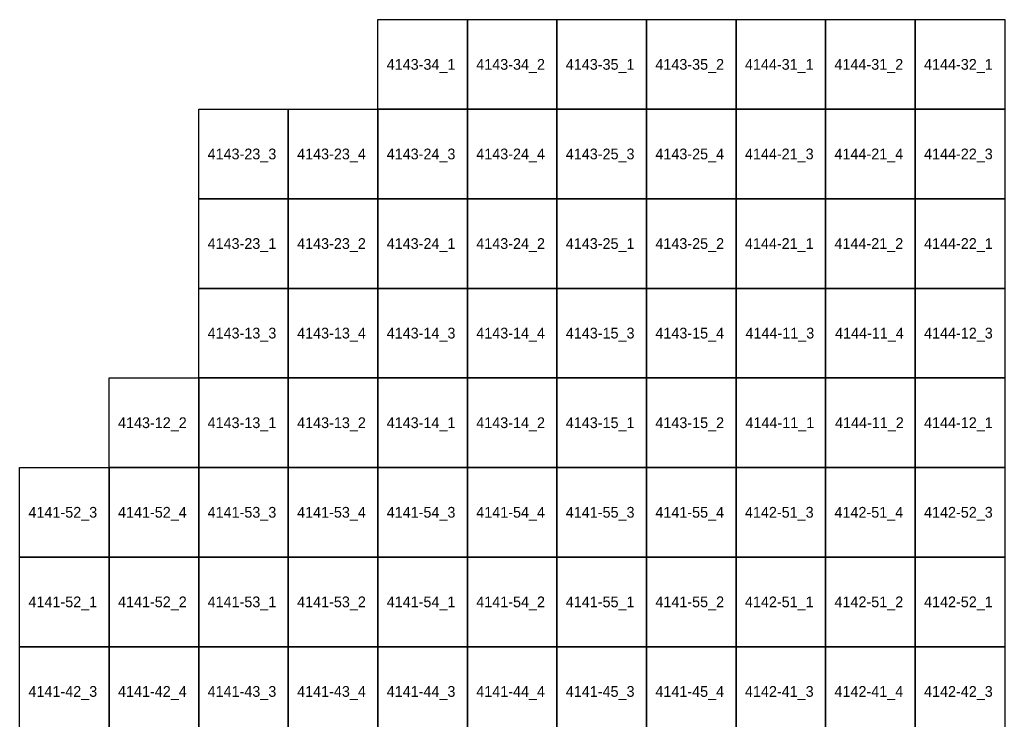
# Model space of a CAD drawing. Extents: x 312500 to 765000, y 172500 to 440000.
# Drawn here: x 355000 to 382325, y 367970 to 387500 of the extents above; entities that cross this region are included whole.
import ezdxf

# ---------------------------------------------------------------- set-up
doc = ezdxf.new("R2010")
doc.units = 0
doc.layers.add('Topo5_ramis_TKS2025', color=7, linetype='Continuous')
doc.layers.add('Topo5_ramis_TKS2025_Nr', color=7, linetype='Continuous')

msp = doc.modelspace()

# ---------------------------------------------------------------- linework, layer by layer
at = {"layer": 'Topo5_ramis_TKS2025'}
for points in [[(365000, 385000), (365000, 387500), (367500, 387500), (367500, 385000), (365000, 385000)], [(367500, 385000), (367500, 387500), (370000, 387500), (370000, 385000), (367500, 385000)], [(370000, 385000), (370000, 387500), (372500, 387500), (372500, 385000), (370000, 385000)], [(372500, 385000), (372500, 387500), (375000, 387500), (375000, 385000), (372500, 385000)], [(375000, 385000), (375000, 387500), (377500, 387500), (377500, 385000), (375000, 385000)], [(377500, 385000), (377500, 387500), (380000, 387500), (380000, 385000), (377500, 385000)], [(380000, 385000), (380000, 387500), (382500, 387500), (382500, 385000), (380000, 385000)], [(360000, 382500), (360000, 385000), (362500, 385000), (362500, 382500), (360000, 382500)], [(362500, 382500), (362500, 385000), (365000, 385000), (365000, 382500), (362500, 382500)], [(365000, 382500), (365000, 385000), (367500, 385000), (367500, 382500), (365000, 382500)], [(367500, 382500), (367500, 385000), (370000, 385000), (370000, 382500), (367500, 382500)], [(370000, 382500), (370000, 385000), (372500, 385000), (372500, 382500), (370000, 382500)], [(372500, 382500), (372500, 385000), (375000, 385000), (375000, 382500), (372500, 382500)], [(375000, 382500), (375000, 385000), (377500, 385000), (377500, 382500), (375000, 382500)], [(377500, 382500), (377500, 385000), (380000, 385000), (380000, 382500), (377500, 382500)], [(380000, 382500), (380000, 385000), (382500, 385000), (382500, 382500), (380000, 382500)], [(360000, 380000), (360000, 382500), (362500, 382500), (362500, 380000), (360000, 380000)], [(362500, 380000), (362500, 382500), (365000, 382500), (365000, 380000), (362500, 380000)], [(365000, 380000), (365000, 382500), (367500, 382500), (367500, 380000), (365000, 380000)], [(367500, 380000), (367500, 382500), (370000, 382500), (370000, 380000), (367500, 380000)], [(370000, 380000), (370000, 382500), (372500, 382500), (372500, 380000), (370000, 380000)], [(372500, 380000), (372500, 382500), (375000, 382500), (375000, 380000), (372500, 380000)], [(375000, 380000), (375000, 382500), (377500, 382500), (377500, 380000), (375000, 380000)], [(377500, 380000), (377500, 382500), (380000, 382500), (380000, 380000), (377500, 380000)], [(380000, 380000), (380000, 382500), (382500, 382500), (382500, 380000), (380000, 380000)], [(360000, 377500), (360000, 380000), (362500, 380000), (362500, 377500), (360000, 377500)], [(362500, 377500), (362500, 380000), (365000, 380000), (365000, 377500), (362500, 377500)], [(365000, 377500), (365000, 380000), (367500, 380000), (367500, 377500), (365000, 377500)], [(367500, 377500), (367500, 380000), (370000, 380000), (370000, 377500), (367500, 377500)], [(370000, 377500), (370000, 380000), (372500, 380000), (372500, 377500), (370000, 377500)], [(372500, 377500), (372500, 380000), (375000, 380000), (375000, 377500), (372500, 377500)], [(375000, 377500), (375000, 380000), (377500, 380000), (377500, 377500), (375000, 377500)], [(377500, 377500), (377500, 380000), (380000, 380000), (380000, 377500), (377500, 377500)], [(380000, 377500), (380000, 380000), (382500, 380000), (382500, 377500), (380000, 377500)], [(357500, 375000), (357500, 377500), (360000, 377500), (360000, 375000), (357500, 375000)], [(360000, 375000), (360000, 377500), (362500, 377500), (362500, 375000), (360000, 375000)], [(362500, 375000), (362500, 377500), (365000, 377500), (365000, 375000), (362500, 375000)], [(365000, 375000), (365000, 377500), (367500, 377500), (367500, 375000), (365000, 375000)], [(367500, 375000), (367500, 377500), (370000, 377500), (370000, 375000), (367500, 375000)], [(370000, 375000), (370000, 377500), (372500, 377500), (372500, 375000), (370000, 375000)], [(372500, 375000), (372500, 377500), (375000, 377500), (375000, 375000), (372500, 375000)], [(375000, 375000), (375000, 377500), (377500, 377500), (377500, 375000), (375000, 375000)], [(377500, 375000), (377500, 377500), (380000, 377500), (380000, 375000), (377500, 375000)], [(380000, 375000), (380000, 377500), (382500, 377500), (382500, 375000), (380000, 375000)], [(355000, 372500), (355000, 375000), (357500, 375000), (357500, 372500), (355000, 372500)], [(357500, 372500), (357500, 375000), (360000, 375000), (360000, 372500), (357500, 372500)], [(360000, 372500), (360000, 375000), (362500, 375000), (362500, 372500), (360000, 372500)], [(362500, 372500), (362500, 375000), (365000, 375000), (365000, 372500), (362500, 372500)], [(365000, 372500), (365000, 375000), (367500, 375000), (367500, 372500), (365000, 372500)], [(367500, 372500), (367500, 375000), (370000, 375000), (370000, 372500), (367500, 372500)], [(370000, 372500), (370000, 375000), (372500, 375000), (372500, 372500), (370000, 372500)], [(372500, 372500), (372500, 375000), (375000, 375000), (375000, 372500), (372500, 372500)], [(375000, 372500), (375000, 375000), (377500, 375000), (377500, 372500), (375000, 372500)], [(377500, 372500), (377500, 375000), (380000, 375000), (380000, 372500), (377500, 372500)], [(380000, 372500), (380000, 375000), (382500, 375000), (382500, 372500), (380000, 372500)], [(355000, 370000), (355000, 372500), (357500, 372500), (357500, 370000), (355000, 370000)], [(357500, 370000), (357500, 372500), (360000, 372500), (360000, 370000), (357500, 370000)], [(360000, 370000), (360000, 372500), (362500, 372500), (362500, 370000), (360000, 370000)], [(362500, 370000), (362500, 372500), (365000, 372500), (365000, 370000), (362500, 370000)], [(365000, 370000), (365000, 372500), (367500, 372500), (367500, 370000), (365000, 370000)], [(367500, 370000), (367500, 372500), (370000, 372500), (370000, 370000), (367500, 370000)], [(370000, 370000), (370000, 372500), (372500, 372500), (372500, 370000), (370000, 370000)], [(372500, 370000), (372500, 372500), (375000, 372500), (375000, 370000), (372500, 370000)], [(375000, 370000), (375000, 372500), (377500, 372500), (377500, 370000), (375000, 370000)], [(377500, 370000), (377500, 372500), (380000, 372500), (380000, 370000), (377500, 370000)], [(380000, 370000), (380000, 372500), (382500, 372500), (382500, 370000), (380000, 370000)], [(355000, 367500), (355000, 370000), (357500, 370000), (357500, 367500), (355000, 367500)], [(357500, 367500), (357500, 370000), (360000, 370000), (360000, 367500), (357500, 367500)], [(360000, 367500), (360000, 370000), (362500, 370000), (362500, 367500), (360000, 367500)], [(362500, 367500), (362500, 370000), (365000, 370000), (365000, 367500), (362500, 367500)], [(365000, 367500), (365000, 370000), (367500, 370000), (367500, 367500), (365000, 367500)], [(367500, 367500), (367500, 370000), (370000, 370000), (370000, 367500), (367500, 367500)], [(370000, 367500), (370000, 370000), (372500, 370000), (372500, 367500), (370000, 367500)], [(372500, 367500), (372500, 370000), (375000, 370000), (375000, 367500), (372500, 367500)], [(375000, 367500), (375000, 370000), (377500, 370000), (377500, 367500), (375000, 367500)], [(377500, 367500), (377500, 370000), (380000, 370000), (380000, 367500), (377500, 367500)], [(380000, 367500), (380000, 370000), (382500, 370000), (382500, 367500), (380000, 367500)]]:
    msp.add_lwpolyline(points, dxfattribs=at)

# ---------------------------------------------------------------- texts
at = {"layer": 'Topo5_ramis_TKS2025_Nr'}
for s, p in [('4143-34_1', (365248, 386100)), ('4143-34_2', (367748, 386100)), ('4143-35_1', (370248, 386100)), ('4143-35_2', (372748, 386100)), ('4144-31_1', (375248, 386100)), ('4144-31_2', (377748, 386100)), ('4144-32_1', (380248, 386100)), ('4143-23_3', (360248, 383600)), ('4143-23_4', (362748, 383600)), ('4143-24_3', (365248, 383600)), ('4143-24_4', (367748, 383600)), ('4143-25_3', (370248, 383600)), ('4143-25_4', (372748, 383600)), ('4144-21_3', (375248, 383600)), ('4144-21_4', (377748, 383600)), ('4144-22_3', (380248, 383600)), ('4143-23_1', (360248, 381100)), ('4143-23_2', (362748, 381100)), ('4143-24_1', (365248, 381100)), ('4143-24_2', (367748, 381100)), ('4143-25_1', (370248, 381100)), ('4143-25_2', (372748, 381100)), ('4144-21_1', (375248, 381100)), ('4144-21_2', (377748, 381100)), ('4144-22_1', (380248, 381100)), ('4143-13_3', (360248, 378600)), ('4143-13_4', (362748, 378600)), ('4143-14_3', (365248, 378600)), ('4143-14_4', (367748, 378600)), ('4143-15_3', (370248, 378600)), ('4143-15_4', (372748, 378600)), ('4144-11_3', (375264, 378600)), ('4144-11_4', (377764, 378600)), ('4144-12_3', (380248, 378600)), ('4143-12_2', (357748, 376100)), ('4143-13_1', (360248, 376100)), ('4143-13_2', (362748, 376100)), ('4143-14_1', (365248, 376100)), ('4143-14_2', (367748, 376100)), ('4143-15_1', (370248, 376100)), ('4143-15_2', (372748, 376100)), ('4144-11_1', (375264, 376100)), ('4144-11_2', (377764, 376100)), ('4144-12_1', (380248, 376100)), ('4141-52_3', (355248, 373600)), ('4141-52_4', (357748, 373600)), ('4141-53_3', (360248, 373600)), ('4141-53_4', (362748, 373600)), ('4141-54_3', (365248, 373600)), ('4141-54_4', (367748, 373600)), ('4141-55_3', (370248, 373600)), ('4141-55_4', (372748, 373600)), ('4142-51_3', (375248, 373600)), ('4142-51_4', (377748, 373600)), ('4142-52_3', (380248, 373600)), ('4141-52_1', (355248, 371100)), ('4141-52_2', (357748, 371100)), ('4141-53_1', (360248, 371100)), ('4141-53_2', (362748, 371100)), ('4141-54_1', (365248, 371100)), ('4141-54_2', (367748, 371100)), ('4141-55_1', (370248, 371100)), ('4141-55_2', (372748, 371100)), ('4142-51_1', (375248, 371100)), ('4142-51_2', (377748, 371100)), ('4142-52_1', (380248, 371100)), ('4141-42_3', (355248, 368600)), ('4141-42_4', (357748, 368600)), ('4141-43_3', (360248, 368600)), ('4141-43_4', (362748, 368600)), ('4141-44_3', (365248, 368600)), ('4141-44_4', (367748, 368600)), ('4141-45_3', (370248, 368600)), ('4141-45_4', (372748, 368600)), ('4142-41_3', (375248, 368600)), ('4142-41_4', (377748, 368600)), ('4142-42_3', (380248, 368600))]:
    msp.add_text(s, height=300, dxfattribs=at).set_placement(p)

doc.saveas('drawing.dxf')
